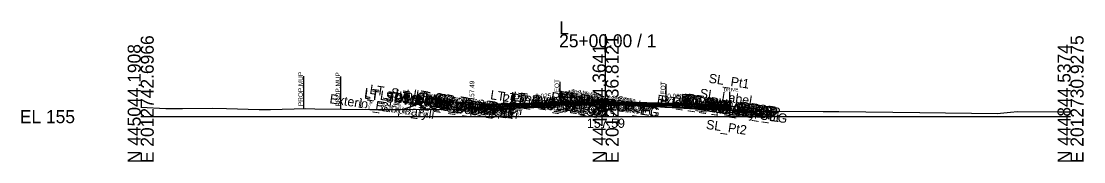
# Model space of a CAD drawing. Extents: x -26 to 4203, y -10 to 9526.
# Drawn here: x 974.3 to 1202.8, y 4990.3 to 5020.5 of the extents above; entities that cross this region are included whole.
import ezdxf

# ---------------------------------------------------------------- set-up
doc = ezdxf.new("R2010")
doc.units = 0
for name, color, linetype in [('Default', 7, 'Continuous'), ('Exist CMT Pavement', 7, 'Continuous'), ('Exist Cross Section Cell', 7, 'Continuous'), ('Exist XS Center Line Elevation Label', 7, 'Continuous'), ('Exist XS Ground Line', 7, 'Continuous'), ('Prop CMT Conc Surface', 7, 'Continuous'), ('Prop CMT Concrete Structures', 7, 'Continuous'), ('Prop CMT Pvmt Course 1', 7, 'Continuous'), ('Prop CMT Pvmt Course 1 CG', 7, 'Continuous'), ('Prop CMT Pvmt Course 1 Wedge', 7, 'Continuous'), ('Prop CMT Pvmt Course 2', 7, 'Continuous'), ('Prop CMT Pvmt Course 2 Wedge', 7, 'Continuous'), ('Prop CMT Pvmt Course 3', 7, 'Continuous'), ('Prop CMT Pvmt Course 3 Wedge', 7, 'Continuous'), ('Prop CMT Pvmt Surface', 7, 'Continuous'), ('Prop CMT Pvmt Wedge Surface 1', 7, 'Continuous'), ('Prop CMT Pvmt Wedge Surface 2', 7, 'Continuous'), ('Prop CMT Pvmt Wedge Surface 3', 7, 'Continuous'), ('Prop CMT Shear Line', 7, 'Continuous'), ('Prop CMT Shear Line Text', 7, 'Continuous'), ('Prop CMT Slope Grass', 7, 'Continuous'), ('Prop CMT Subgrade Earthwork', 7, 'Continuous'), ('Prop XS Hydro Elevations', 7, 'Continuous'), ('Prop XS Label Text', 7, 'Continuous'), ('Prop XS SE Text', 7, 'Continuous'), ('Prop XS Side Slope Text', 7, 'Continuous'), ('Scratch_Level_0', 7, 'Continuous')]:
    doc.layers.add(name, color=color, linetype=linetype)

msp = doc.modelspace()

# ---------------------------------------------------------------- linework, layer by layer
at = {"layer": 'Exist CMT Pavement'}
for points in [[(1100, 5002.58), (1099.33, 5002.59), (1099.17, 5002.59), (1096.8, 5002.58), (1096.79, 5002.58), (1096.56, 5002.58), (1094.45, 5002.58), (1094.32, 5002.58), (1092.04, 5002.54), (1091.78, 5002.53), (1091.59, 5002.53), (1090.12, 5002.51), (1090.12, 5002.51)], [(1100, 5002.58), (1101.51, 5002.56), (1101.79, 5002.56), (1102.11, 5002.54), (1104.3, 5002.44), (1104.79, 5002.42), (1106.81, 5002.35), (1108.59, 5002.25), (1109.3, 5002.21), (1110.1, 5002.17), (1111.81, 5002.09), (1112.77, 5002.03), (1114.32, 5001.94), (1115.46, 5001.88), (1116.82, 5001.8), (1118.05, 5001.76), (1119.36, 5001.72), (1120.44, 5001.68), (1121.85, 5001.62), (1122.81, 5001.58), (1124.35, 5001.51), (1125.14, 5001.47), (1126.75, 5001.33)]]:
    msp.add_lwpolyline(points, dxfattribs=at)
at = {"layer": 'Exist Cross Section Cell'}
for p, q in [((1100, 5000), (1100, 5017.71)), ((1000, 5000), (1100, 5000)), ((1100, 5000), (1200, 5000))]:
    msp.add_line(p, q, dxfattribs=at)
at = {"layer": 'Exist XS Ground Line'}
msp.add_lwpolyline([(1000, 5002.05), (1005.44, 5001.76), (1009.02, 5001.74), (1015.46, 5001.81), (1018.48, 5001.72), (1025.48, 5001.56), (1027.94, 5001.51), (1035.5, 5001.72), (1037.45, 5001.69), (1049.25, 5001.54), (1051.51, 5001.54), (1056.01, 5001.54), (1064.38, 5001.64), (1072.22, 5001.67), (1073.81, 5001.66), (1076.98, 5001.41), (1083.83, 5002.15), (1084.19, 5002.19), (1084.52, 5002.22), (1088.34, 5002.46), (1088.69, 5002.47), (1089.49, 5002.5), (1090.12, 5002.51), (1092.04, 5002.54), (1094.45, 5002.58), (1096.8, 5002.58), (1099.33, 5002.59), (1100, 5002.59), (1101.79, 5002.56), (1102.11, 5002.54), (1104.3, 5002.44), (1104.79, 5002.42), (1106.81, 5002.35), (1108.59, 5002.25), (1109.3, 5002.21), (1110.1, 5002.17), (1111.81, 5002.09), (1112.77, 5002.03), (1114.32, 5001.94), (1115.46, 5001.88), (1116.82, 5001.8), (1118.05, 5001.76), (1119.36, 5001.72), (1120.44, 5001.68), (1121.85, 5001.62), (1122.81, 5001.58), (1124.35, 5001.51), (1125.14, 5001.47), (1127.13, 5001.3), (1127.24, 5001.23), (1128.16, 5001.19), (1130.13, 5001.19), (1132.94, 5001.18), (1134.78, 5001.19), (1146.81, 5001.11), (1150.17, 5001.11), (1167.56, 5000.92), (1184.22, 5000.65), (1187.08, 5000.95), (1188.6, 5001.11), (1197.55, 5001.05), (1199.24, 5001.04), (1200, 5001.03)], dxfattribs=at)
at = {"layer": 'Prop CMT Conc Surface'}
for points in [[(1071.25, 5002.49), (1071.25, 5002.99), (1070.75, 5002.99)], [(1073.25, 5002.62), (1071.25, 5002.49)]]:
    msp.add_lwpolyline(points, dxfattribs=at)
at = {"layer": 'Prop CMT Concrete Structures'}
for points in [[(1073.25, 5002.62), (1071.25, 5002.49), (1071.25, 5002.99), (1070.75, 5002.99)], [(1070.75, 5002.99), (1070.75, 5001.97), (1073.25, 5002.03)], [(1073.25, 5002.03), (1073.25, 5002.62)], [(1102, 5003.23), (1101.99, 5003.4), (1101.24, 5003.65), (1100, 5003.68), (1098.76, 5003.65), (1098.01, 5003.4), (1098, 5003.23)], [(1098, 5003.23), (1100, 5003.28), (1102, 5003.23)]]:
    msp.add_lwpolyline(points, dxfattribs=at)
at = {"layer": 'Prop CMT Pvmt Course 1'}
for points in [[(1100, 5003.28), (1073.25, 5002.62)], [(1073.25, 5002.37), (1090.12, 5002.79)], [(1073.25, 5002.62), (1073.25, 5002.37)], [(1090.12, 5002.91), (1100, 5003.16)], [(1090.12, 5002.79), (1090.12, 5002.91)], [(1100, 5003.03), (1100, 5003.28)], [(1100, 5003.28), (1126.75, 5002.62)], [(1100, 5003.03), (1100, 5003.28)], [(1100, 5003.16), (1100, 5003.03), (1100, 5003.03)], [(1126.75, 5002.49), (1100, 5003.16)], [(1100, 5003.16), (1100, 5003.03), (1100, 5003.03)], [(1126.75, 5002.62), (1126.75, 5002.37), (1126.75, 5002.37), (1126.75, 5002.49)]]:
    msp.add_lwpolyline(points, dxfattribs=at)
at = {"layer": 'Prop CMT Pvmt Course 1 CG'}
for points in [[(1073.25, 5002.03), (1070.25, 5001.96), (1069.91, 5001.62)], [(1069.91, 5001.62), (1073.25, 5001.7)], [(1073.25, 5001.7), (1073.25, 5002.03)]]:
    msp.add_lwpolyline(points, dxfattribs=at)
at = {"layer": 'Prop CMT Pvmt Course 1 Wedge'}
for points in [[(1090.12, 5002.91), (1090.12, 5002.91), (1091.59, 5002.95), (1091.78, 5002.95), (1092.04, 5002.96), (1094.32, 5003.02), (1094.45, 5003.02), (1096.56, 5003.07), (1096.79, 5003.08), (1096.8, 5003.08), (1099.17, 5003.14), (1099.33, 5003.14), (1100, 5003.16)], [(1100, 5003.03), (1099.33, 5003.02), (1099.17, 5003.01), (1096.8, 5002.96), (1096.79, 5002.95), (1096.56, 5002.95), (1094.45, 5002.9), (1094.32, 5002.89), (1092.04, 5002.84), (1091.78, 5002.83), (1091.59, 5002.82), (1090.12, 5002.79), (1090.12, 5002.79)], [(1090.12, 5002.79), (1090.12, 5002.91)], [(1100, 5003.16), (1100, 5003.03)], [(1100, 5003.16), (1101.51, 5003.12), (1101.79, 5003.12), (1102.11, 5003.11), (1104.3, 5003.05), (1104.79, 5003.04), (1106.81, 5002.99), (1108.59, 5002.95), (1109.3, 5002.93), (1110.1, 5002.91), (1111.81, 5002.86), (1112.77, 5002.84), (1114.32, 5002.8), (1115.46, 5002.77), (1116.82, 5002.74), (1118.05, 5002.71), (1119.36, 5002.68), (1120.44, 5002.65), (1121.85, 5002.61), (1122.81, 5002.59), (1124.35, 5002.55), (1125.14, 5002.53), (1126.75, 5002.49)], [(1100, 5003.03), (1100, 5003.16)], [(1126.75, 5002.37), (1125.14, 5002.41), (1124.35, 5002.43), (1122.81, 5002.46), (1121.85, 5002.49), (1120.44, 5002.52), (1119.36, 5002.55), (1118.05, 5002.58), (1116.82, 5002.61), (1115.46, 5002.65), (1114.32, 5002.68), (1112.77, 5002.72), (1111.81, 5002.74), (1110.1, 5002.78), (1109.3, 5002.8), (1108.59, 5002.82), (1106.81, 5002.86), (1104.79, 5002.92), (1104.3, 5002.93), (1102.11, 5002.98), (1101.79, 5002.99), (1101.51, 5003), (1100, 5003.03)], [(1126.75, 5002.49), (1126.75, 5002.37)]]:
    msp.add_lwpolyline(points, dxfattribs=at)
at = {"layer": 'Prop CMT Pvmt Course 2'}
for points in [[(1090.12, 5002.79), (1073.25, 5002.37)], [(1090.12, 5002.45), (1090.12, 5002.79)], [(1073.25, 5002.03), (1090.12, 5002.45)], [(1073.25, 5002.37), (1073.25, 5002.03)], [(1126.75, 5002.03), (1126.75, 5002.03), (1126.75, 5002.37), (1126.75, 5002.37)], [(1126.75, 5002.37), (1126.75, 5002.03)]]:
    msp.add_lwpolyline(points, dxfattribs=at)
at = {"layer": 'Prop CMT Pvmt Course 2 Wedge'}
for points in [[(1090.12, 5002.79), (1090.12, 5002.79), (1091.59, 5002.82), (1091.78, 5002.83), (1092.04, 5002.84), (1094.32, 5002.89), (1094.45, 5002.9), (1096.56, 5002.95), (1096.79, 5002.95), (1096.8, 5002.95), (1099.17, 5003.01), (1099.33, 5003.02), (1100, 5003.03)], [(1090.12, 5002.51), (1090.12, 5002.79)], [(1100, 5002.7), (1099.33, 5002.68), (1099.17, 5002.68), (1096.8, 5002.62), (1096.79, 5002.62), (1096.56, 5002.61), (1095.24, 5002.58), (1094.45, 5002.58), (1094.32, 5002.58), (1092.04, 5002.54), (1091.78, 5002.53), (1091.59, 5002.53), (1090.12, 5002.51), (1090.12, 5002.51)], [(1100, 5003.03), (1101.51, 5003), (1101.79, 5002.99), (1102.11, 5002.98), (1104.3, 5002.93), (1104.79, 5002.91), (1106.81, 5002.86), (1108.59, 5002.82), (1109.3, 5002.8), (1110.1, 5002.78), (1111.81, 5002.74), (1112.77, 5002.72), (1114.32, 5002.68), (1115.46, 5002.65), (1116.82, 5002.61), (1118.05, 5002.58), (1119.36, 5002.55), (1120.44, 5002.52), (1121.85, 5002.49), (1122.81, 5002.46), (1124.35, 5002.43), (1125.14, 5002.41), (1126.75, 5002.37)], [(1100, 5002.7), (1100, 5003.03)], [(1100, 5003.03), (1100, 5002.7)], [(1126.75, 5002.03), (1125.14, 5002.07), (1124.35, 5002.09), (1122.81, 5002.13), (1121.85, 5002.15), (1120.44, 5002.19), (1119.36, 5002.22), (1118.05, 5002.25), (1116.82, 5002.28), (1115.46, 5002.31), (1114.32, 5002.34), (1112.77, 5002.38), (1111.81, 5002.41), (1110.1, 5002.45), (1109.3, 5002.47), (1108.59, 5002.49), (1106.81, 5002.53), (1104.79, 5002.58), (1104.3, 5002.59), (1102.11, 5002.65), (1101.79, 5002.66), (1101.51, 5002.66), (1100, 5002.7)], [(1126.75, 5002.37), (1126.75, 5002.03)]]:
    msp.add_lwpolyline(points, dxfattribs=at)
at = {"layer": 'Prop CMT Pvmt Course 3'}
for points in [[(1090.12, 5002.45), (1073.25, 5002.03)], [(1073.25, 5001.7), (1090.12, 5002.12)], [(1073.25, 5002.03), (1073.25, 5001.7)], [(1090.12, 5002.12), (1090.12, 5002.45)], [(1126.75, 5002.03), (1126.75, 5002.03), (1126.75, 5001.7), (1126.75, 5001.7)], [(1126.75, 5001.7), (1126.75, 5002.03)]]:
    msp.add_lwpolyline(points, dxfattribs=at)
at = {"layer": 'Prop CMT Pvmt Course 3 Wedge'}
for points in [[(1095.25, 5002.58), (1096.56, 5002.61)], [(1100, 5002.59), (1099.33, 5002.59), (1099.17, 5002.59), (1096.8, 5002.58), (1096.79, 5002.58), (1096.56, 5002.58), (1095.25, 5002.58)], [(1096.56, 5002.61), (1096.79, 5002.62), (1096.8, 5002.62), (1099.17, 5002.68), (1099.33, 5002.68), (1100, 5002.7)], [(1100, 5002.7), (1101.51, 5002.66), (1101.79, 5002.66), (1102.11, 5002.65), (1104.3, 5002.59), (1104.79, 5002.58), (1106.81, 5002.53), (1108.59, 5002.49), (1109.3, 5002.47), (1110.1, 5002.45), (1111.81, 5002.41), (1112.77, 5002.38), (1114.32, 5002.34), (1115.46, 5002.31), (1116.82, 5002.28), (1118.05, 5002.25), (1119.36, 5002.22), (1120.44, 5002.19), (1121.85, 5002.15), (1122.81, 5002.13), (1124.35, 5002.09), (1125.14, 5002.07), (1126.75, 5002.03)], [(1100, 5002.59), (1100, 5002.7)], [(1100, 5002.7), (1100, 5002.59)], [(1126.75, 5001.33), (1125.14, 5001.47), (1124.35, 5001.51), (1122.81, 5001.58), (1121.85, 5001.62), (1120.44, 5001.68), (1119.36, 5001.72), (1118.05, 5001.76), (1116.82, 5001.8), (1115.46, 5001.88), (1114.32, 5001.94), (1112.77, 5002.03), (1111.81, 5002.09), (1110.1, 5002.17), (1109.3, 5002.21), (1108.59, 5002.25), (1106.81, 5002.35), (1104.79, 5002.42), (1104.3, 5002.44), (1102.11, 5002.54), (1101.79, 5002.56), (1101.51, 5002.56), (1100, 5002.59)], [(1126.75, 5001.7), (1126.75, 5001.4)]]:
    msp.add_lwpolyline(points, dxfattribs=at)
at = {"layer": 'Prop CMT Pvmt Surface'}
for points in [[(1100, 5003.28), (1073.25, 5002.62)], [(1100, 5003.28), (1126.75, 5002.62)]]:
    msp.add_lwpolyline(points, dxfattribs=at)
at = {"layer": 'Prop CMT Pvmt Wedge Surface 1'}
for points in [[(1090.12, 5002.79), (1073.25, 5002.37)], [(1073.25, 5002.37), (1073.25, 5002.62)], [(1100, 5003.16), (1090.12, 5002.91)], [(1090.12, 5002.91), (1090.12, 5002.79)], [(1100, 5003.16), (1126.75, 5002.49)], [(1126.75, 5002.37), (1126.75, 5002.62)], [(1126.75, 5002.49), (1126.75, 5002.37), (1126.75, 5002.37)]]:
    msp.add_lwpolyline(points, dxfattribs=at)
at = {"layer": 'Prop CMT Pvmt Wedge Surface 2'}
for points in [[(1100, 5003.03), (1073.25, 5002.37)], [(1073.25, 5002.37), (1073.25, 5002.62)], [(1100, 5003.03), (1126.75, 5002.37)], [(1126.75, 5002.37), (1126.75, 5002.62)]]:
    msp.add_lwpolyline(points, dxfattribs=at)
at = {"layer": 'Prop CMT Pvmt Wedge Surface 3'}
for points in [[(1100, 5002.7), (1073.25, 5002.03)], [(1073.25, 5002.03), (1073.25, 5002.62)], [(1100, 5002.7), (1126.75, 5002.03)], [(1126.75, 5002.03), (1126.75, 5002.62)]]:
    msp.add_lwpolyline(points, dxfattribs=at)
at = {"layer": 'Prop CMT Shear Line'}
msp.add_line((1126.75, 5000.3), (1126.75, 5005.31), dxfattribs=at)
at = {"layer": 'Prop CMT Slope Grass'}
msp.add_lwpolyline([(1070.75, 5002.99), (1061.25, 5003.18), (1056.36, 5001.55)], dxfattribs=at)
at = {"layer": 'Prop CMT Subgrade Earthwork'}
for p, q in [((1112.95, 5002.04), (1112.95, 5002.02)), ((1126.75, 5001.7), (1126.75, 5001.33))]:
    msp.add_line(p, q, dxfattribs=at)
for points in [[(1073.25, 5001.7), (1069.91, 5001.62), (1068.49, 5003.03)], [(1126.75, 5002.62), (1126.75, 5001.33)], [(1090.12, 5002.12), (1073.25, 5001.7)], [(1090.12, 5002.12), (1090.14, 5002.51)], [(1126.75, 5001.7), (1112.95, 5002.04)], [(1126.75, 5001.7), (1126.75, 5001.7)]]:
    msp.add_lwpolyline(points, dxfattribs=at)
at = {"layer": 'Prop XS Label Text'}
for p, q in [((1035, 5008.7), (1035, 5001.7)), ((1043, 5008.62), (1043, 5001.62)), ((1090.12, 5007.51), (1090.12, 5002.51)), ((1112.95, 5007.02), (1112.95, 5002.02))]:
    msp.add_line(p, q, dxfattribs=at)

# ---------------------------------------------------------------- texts
at = {"layer": 'Default'}
msp.add_text('-', height=0.0001, dxfattribs=at).set_placement((1000, 5000))
at = {"layer": 'Exist Cross Section Cell'}
for s, p in [('L', (1090, 5017.71)), ('25+00.00 / 1', (1090, 5014.91)), ('EL 155', (974, 4998.6))]:
    msp.add_text(s, height=2.8, dxfattribs=at).set_placement(p)
for s, p in [('E 2012742.6966', (1002.8, 4990)), ('E 2012736.8121', (1102.8, 4990)), ('E 2012730.9275', (1202.8, 4990)), ('N 445044.1908', (1000, 4990)), ('N 444944.3641', (1100, 4990)), ('N 444844.5374', (1200, 4990))]:
    msp.add_text(s, height=2.8, rotation=90, dxfattribs=at).set_placement(p)
at = {"layer": 'Exist XS Center Line Elevation Label'}
msp.add_text('157.59', height=2, dxfattribs=at).set_placement((1095.97, 4997.59))
at = {"layer": 'Prop CMT Shear Line Text'}
msp.add_text('DRIVE', height=0.75, dxfattribs=at).set_placement((1125.39, 5005.42))
at = {"layer": 'Prop XS Hydro Elevations'}
msp.add_text('157.49', height=1, rotation=90, dxfattribs=at).set_placement((1071.75, 5003.49))
at = {"layer": 'Prop XS Label Text'}
for s, p in [('PROP.MUP', (1034.9, 5002.28)), ('PROP.MUP', (1042.9, 5002.19)), ('E. EOT', (1090.02, 5003.54)), ('E. EOT', (1112.85, 5003.04))]:
    msp.add_text(s, height=1, rotation=90, dxfattribs=at).set_placement(p)
at = {"layer": 'Prop XS SE Text'}
for rotation, p in [(1.4326, (1084.87, 5003.91)), (358.5674, (1113.25, 5003.96))]:
    msp.add_text('0.025', height=1, rotation=rotation, dxfattribs=at).set_placement(p)
at = {"layer": 'Prop XS Side Slope Text'}
msp.add_text('3:1', height=1, rotation=18.4367, dxfattribs=at).set_placement((1057.82, 5002.82))
at = {"layer": 'Scratch_Level_0'}
for s, p in [('SL_Pt1', (1122.07, 5007.31)), ('LT_SDWK_Out_Top', (1047.99, 5004.23)), ('LT_SDWK_Out_Bot', (1048.02, 5003.89)), ('LT_Sub_Trench_Out_DLT', (1049.13, 5004.92)), ('LT_CSLP_Pnt', (1051.38, 5003.64)), ('LT_SDWK_In_Top', (1054.59, 5003.89)), ('LT_SDWK_In_Bot', (1054.63, 5003.55)), ('25+00.00', (1054.76, 5003.2)), ('LT_CG1_Shelf_Out', (1056.8, 5002.96)), ('LT_CG_Top_Face', (1058.5, 5003.89)), ('LT_CG_Top_BOC', (1059.01, 5003.74)), ('LT_CG_Top_Gut', (1059.47, 5003.24)), ('25+00.00', (1061.08, 5003.07)), ('LT_PV1_OEOT', (1063.94, 5003)), ('25+00.00', (1064.24, 5003.01)), ('LT_PV_Sub_Tie_Out', (1075.1, 5003.76)), ('LT_PV_OEEOP_EG', (1077.66, 5003.37)), ('LT_PV2_OEEOP', (1079.4, 5003.39)), ('LT_PV3_OEEOP', (1079.4, 5003.05)), ('LT_PV1_OEEOP', (1079.96, 5003.43)), ('RT_PV_IEEOP_EG', (1088.12, 5003.36)), ('LT_PV_IEEOP_EG', (1088.17, 5003.35)), ('MI_Face In', (1089.84, 5003.62)), ('RT_PV2_IEEOP', (1089.87, 5003.54)), ('RT_PV3_IEEOP', (1089.87, 5003.21)), ('LT_PV2_IEEOP', (1089.92, 5003.54)), ('LT_PV3_IEEOP', (1089.92, 5003.2)), ('RT_PV1_IEEOP', (1090.43, 5003.58)), ('LT_PV1_IEEOP', (1090.48, 5003.58)), ('MI_Bot In', (1090.81, 5003.3)), ('25+00.00', (1091.1, 5003.35)), ('MI_Top In', (1091.54, 5003.72)), ('MI_Face Out', (1092.22, 5003.86)), ('MI_Top Out', (1092.42, 5003.96)), ('MI_Crown', (1093, 5003.71)), ('MI_Bot Out', (1093.21, 5003.54)), ('PV2_PGL', (1093.82, 5002.95)), ('PV1_PGL', (1094.39, 5003.12)), ('25+00.00', (1094.9, 5003.49)), ('25+00.00', (1095.08, 5003.42)), ('MI_Bot', (1095.09, 5003.01)), ('RT_PV2_OEEOP', (1115.98, 5002.97)), ('RT_PV1_OEEOP', (1116.54, 5003.01)), ('RT_PV1_OEOT', (1117.4, 5003.01)), ('SL_Label', (1120.14, 5004.1)), ('Exterior Boundary', (1040.53, 5002.91)), ('LT_Slope_Fill', (1046.84, 5001.96)), ('LT_CG_Bot_BOC', (1059.05, 5002.71)), ('LT_Sub_OEOP', (1059.98, 5002.09)), ('LT_CG_Bot_IE', (1063.13, 5002.54)), ('LT_Sub_OEOT', (1063.29, 5002.18)), ('LT_PV2_OEOT', (1063.38, 5002.83)), ('LT_PV3_OEOT', (1063.38, 5002.5)), ('25+00.00', (1065.17, 5002.56)), ('25+00.00', (1077.73, 5002.93)), ('LT_Sub_OEEOP', (1079.31, 5002.73)), ('Exterior Boundary', (1110.93, 5002.76)), ('RT_PV_Sub_Tie_Out', (1111.65, 5002.65)), ('RT_PV_OEEOP_EG', (1114.24, 5002.27)), ('25+00.00', (1114.66, 5002.77)), ('RT_Sub_OEEOP', (1115.89, 5002.32)), ('RT_PV3_OEEOP', (1115.98, 5002.64)), ('RT_Sub_OEOT', (1116.74, 5002.19)), ('RT_PV2_OEOT', (1116.84, 5002.84)), ('RT_PV3_OEOT', (1116.84, 5002.51)), ('25+00.00', (1119.85, 5002.34)), ('Slope_Fill', (1119.9, 5001.42)), ('SL_Pt2', (1121.51, 4997.39))]:
    msp.add_text(s, height=2, rotation=351.4697, dxfattribs=at).set_placement(p)

doc.saveas('drawing.dxf')
